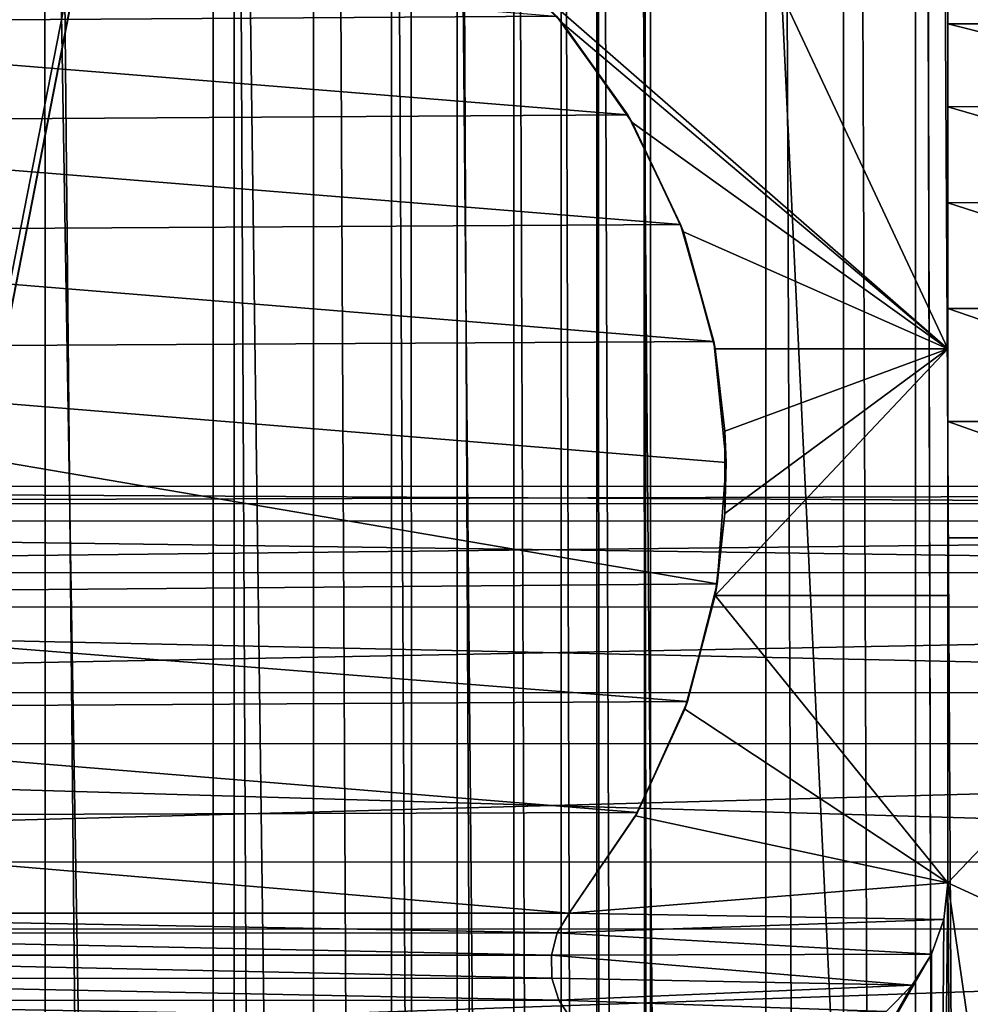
# Model space of a CAD drawing. Header units: metres. Extents: x -206 to 75, y -104 to 104.
# Tile 357 of 656: x -75 to -69, y 22 to 28. Entities that reach past the tile are written whole.
import ezdxf

# ---------------------------------------------------------------- set-up
doc = ezdxf.new("R2010")
doc.units = ezdxf.units.M
doc.layers.add('solid_01_1-CONSUMER_THERM_B_125288', color=7, linetype='CONTINUOUS')

msp = doc.modelspace()

# ---------------------------------------------------------------- linework, layer by layer
at = {"layer": 'solid_01_1-CONSUMER_THERM_B_125288'}
for points in [[(-93.358711, -67.339516), (-65.514557, 74.985474), (-65.493088, -75.014526)], [(-93.358711, -67.339516), (-93.257065, -66.795311), (-65.514557, 74.985474)], [(-93.276108, 66.204689), (-65.514557, 74.985474), (-93.257141, -66.241692)], [(-93.257065, -66.795311), (-93.257141, -66.241692), (-65.514557, 74.985474)], [(-71.214859, 44.659821, 1.5), (-65.493088, -75.014526, 1.5), (-65.514557, 74.985474, 1.5)], [(-75.133339, 63.489864, 75.400002), (-75.124222, -63.529644, 75.400002), (-73.868263, -63.257675, 75.400002)], [(-73.877342, 63.218079, 75.400002), (-75.133339, 63.489864, 75.400002), (-73.868263, -63.257675, 75.400002)], [(-73.877342, 63.218079, 75.400002), (-73.868263, -63.257675, 75.400002), (-73.256706, -63.054668, 75.400002)], [(-73.265755, 63.01516, 75.400002), (-73.877342, 63.218079, 75.400002), (-73.256706, -63.054668, 75.400002)], [(-73.265755, 63.01516, 75.400002), (-73.256706, -63.054668, 75.400002), (-72.66156, -62.808571, 75.400002)], [(-72.670578, 62.769146, 75.400002), (-73.265755, 63.01516, 75.400002), (-72.66156, -62.808571, 75.400002)], [(-72.670578, 62.769146, 75.400002), (-72.66156, -62.808571, 75.400002), (-71.532875, -62.192875, 75.400002)], [(-71.541809, 62.153614, 75.400002), (-72.670578, 62.769146, 75.400002), (-71.532875, -62.192875, 75.400002)], [(-71.541809, 62.153614, 75.400002), (-71.532875, -62.192875, 75.400002), (-70.502975, -61.422234, 75.400002)], [(-70.511795, 61.383118, 75.400002), (-71.541809, 62.153614, 75.400002), (-70.502975, -61.422234, 75.400002)], [(-70.511795, 61.383118, 75.400002), (-70.502975, -61.422234, 75.400002), (-70.031715, -60.983482, 75.400002)], [(-70.040474, 60.944435, 75.400002), (-70.511795, 61.383118, 75.400002), (-70.031715, -60.983482, 75.400002)], [(-70.040474, 60.944435, 75.400002), (-70.031715, -60.983482, 75.400002), (-69.593025, -60.512157, 75.400002)], [(-69.601723, 60.473175, 75.400002), (-70.040474, 60.944435, 75.400002), (-69.593025, -60.512157, 75.400002)], [(-69.48819, 14.230494, 75.400002), (-69.601723, 60.473175, 75.400002), (-69.593025, -60.512157, 75.400002)], [(-68.961395, 19.43969, 75.400002), (-68.831078, 59.443272, 75.400002), (-69.601723, 60.473175, 75.400002)], [(-69.356247, 16.848381, 75.400002), (-68.961395, 19.43969, 75.400002), (-69.601723, 60.473175, 75.400002)], [(-69.48819, 14.230494, 75.400002), (-69.356247, 16.848381, 75.400002), (-69.601723, 60.473175, 75.400002)], [(-71.202034, -44.689686, 1.5), (-71.214859, 44.659821, 1.5), (-71.252052, 42.704693, 1.5)], [(-71.202034, -44.689686, 1.5), (-65.493088, -75.014526, 1.5), (-71.214859, 44.659821, 1.5)], [(-71.239876, -42.734699, 1.5), (-71.252052, 42.704693, 1.5), (-71.530045, 40.770481, 1.5)], [(-71.239876, -42.734699, 1.5), (-71.202034, -44.689686, 1.5), (-71.252052, 42.704693, 1.5)], [(-71.518486, -40.800663, 1.5), (-71.530045, 40.770481, 1.5), (-71.758308, 39.819286, 1.5)], [(-71.518486, -40.800663, 1.5), (-71.239876, -42.734699, 1.5), (-71.530045, 40.770481, 1.5)], [(-71.747063, -39.849545, 1.5), (-71.758308, 39.819286, 1.5), (-72.045311, 38.883022, 1.5)], [(-71.747063, -39.849545, 1.5), (-71.518486, -40.800663, 1.5), (-71.758308, 39.819286, 1.5)], [(-72.03437, -38.913364, 1.5), (-72.045311, 38.883022, 1.5), (-72.389847, 37.966007, 1.5)], [(-72.03437, -38.913364, 1.5), (-71.747063, -39.849545, 1.5), (-72.045311, 38.883022, 1.5)], [(-72.379196, -37.99649, 1.5), (-72.389847, 37.966007, 1.5), (-72.790161, 37.072842, 1.5)], [(-72.379196, -37.99649, 1.5), (-72.03437, -38.913364, 1.5), (-72.389847, 37.966007, 1.5)], [(-72.77977, -37.1035, 1.5), (-72.790161, 37.072842, 1.5), (-73.748619, 35.375313, 1.5)], [(-72.77977, -37.1035, 1.5), (-72.379196, -37.99649, 1.5), (-72.790161, 37.072842, 1.5)], [(-74.25264, 36.080173, 72.400002), (-69.402641, 36.080521, 72.400002), (-69.401901, 25.730522, 72.400002)], [(-74.25264, 36.080173, 72.400002), (-69.401901, 25.730522, 72.400002), (-72.26899, 28.234961, 72.400002)], [(-69.402641, 36.080521, 72.400002), (-69.401901, 25.730522, 69.400002), (-69.401901, 25.730522, 72.400002)], [(-69.40226, 30.757198, 68.451164), (-69.401901, 25.730522, 69.400002), (-69.402641, 36.080521, 72.400002)], [(-73.738663, -35.406456, 1.5), (-73.748619, 35.375313, 1.5), (-74.897667, 33.821796, 1.5)], [(-73.738663, -35.406456, 1.5), (-72.77977, -37.1035, 1.5), (-73.748619, 35.375313, 1.5)], [(-75.068527, 33.965118, 1.525184), (-83.047386, 24.106514, 1.5), (-74.897667, 33.821796, 1.5)], [(-74.887978, -33.853535, 1.5), (-74.897667, 33.821796, 1.5), (-83.047386, 24.106514, 1.5)], [(-74.887978, -33.853535, 1.5), (-73.738663, -35.406456, 1.5), (-74.897667, 33.821796, 1.5)], [(-69.40226, 30.757198, 68.451164), (-69.401917, 25.975668, 63.744556), (-69.401901, 25.730522, 69.400002)], [(-69.40226, 30.757198, 68.451164), (-69.402222, 30.252335, 67.950737), (-69.401917, 25.975668, 63.744556)], [(-67.402039, 27.708853, 64.949265), (-69.402222, 30.252335, 67.950737), (-67.402222, 30.252478, 67.950737)], [(-69.402222, 30.252335, 67.950737), (-69.401962, 26.62035, 64.043259), (-69.401917, 25.975668, 63.744556)], [(-69.402222, 30.252335, 67.950737), (-69.402, 27.203844, 64.448837), (-69.401962, 26.62035, 64.043259)], [(-69.402222, 30.252335, 67.950737), (-69.402039, 27.70871, 64.949265), (-69.402, 27.203844, 64.448837)], [(-67.402039, 27.708853, 64.949265), (-69.402039, 27.70871, 64.949265), (-69.402222, 30.252335, 67.950737)], [(-78.256683, 27.712975, 67.400002), (-77.735168, 28.23457, 67.400002), (-71.783394, 27.755733, 67.400002)], [(-72.26899, 28.234961, 72.400002), (-71.747391, 27.713442, 72.400002), (-71.783394, 27.755733, 67.400002)], [(-69.401901, 25.730522, 72.400002), (-71.747391, 27.713442, 72.400002), (-72.26899, 28.234961, 72.400002)], [(-78.256683, 27.712975, 67.400002), (-71.783394, 27.755733, 67.400002), (-71.350601, 27.155184, 67.400002)], [(-71.747391, 27.713442, 72.400002), (-71.350601, 27.155184, 67.400002), (-71.783394, 27.755733, 67.400002)], [(-78.680054, 27.109255, 67.400002), (-78.256683, 27.712975, 67.400002), (-71.350601, 27.155184, 67.400002)], [(-71.747391, 27.713442, 72.400002), (-71.323944, 27.109783, 72.400002), (-71.350601, 27.155184, 67.400002)], [(-69.401901, 25.730522, 72.400002), (-71.323944, 27.109783, 72.400002), (-71.747391, 27.713442, 72.400002)], [(-67.402008, 27.205757, 64.45031), (-69.402039, 27.70871, 64.949265), (-67.402039, 27.708853, 64.949265)], [(-67.402008, 27.205757, 64.45031), (-69.402, 27.203844, 64.448837), (-69.402039, 27.70871, 64.949265)], [(-78.680054, 27.109255, 67.400002), (-71.350601, 27.155184, 67.400002), (-71.028587, 26.488647, 67.400002)], [(-71.323944, 27.109783, 72.400002), (-71.028587, 26.488647, 67.400002), (-71.350601, 27.155184, 67.400002)], [(-67.402008, 27.205757, 64.45031), (-67.401962, 26.621799, 64.044014), (-69.402, 27.203844, 64.448837)], [(-67.401962, 26.621799, 64.044014), (-69.401962, 26.62035, 64.043259), (-69.402, 27.203844, 64.448837)], [(-78.992599, 26.44175, 67.400002), (-78.680054, 27.109255, 67.400002), (-71.028587, 26.488647, 67.400002)], [(-71.323944, 27.109783, 72.400002), (-71.011299, 26.442322, 72.400002), (-71.028587, 26.488647, 67.400002)], [(-69.401901, 25.730522, 72.400002), (-71.011299, 26.442322, 72.400002), (-71.323944, 27.109783, 72.400002)], [(-67.401962, 26.621799, 64.044014), (-67.401917, 25.976402, 63.74477), (-69.401962, 26.62035, 64.043259)], [(-67.401917, 25.976402, 63.74477), (-69.401917, 25.975668, 63.744556), (-69.401962, 26.62035, 64.043259)], [(-79.185196, 25.729818, 67.400002), (-78.992599, 26.44175, 67.400002), (-70.827103, 25.776346, 67.400002)], [(-78.992599, 26.44175, 67.400002), (-71.028587, 26.488647, 67.400002), (-70.827103, 25.776346, 67.400002)], [(-71.011299, 26.442322, 72.400002), (-70.827103, 25.776346, 67.400002), (-71.028587, 26.488647, 67.400002)], [(-71.011299, 26.442322, 72.400002), (-70.818596, 25.730419, 72.400002), (-70.827103, 25.776346, 67.400002)], [(-69.401901, 25.730522, 72.400002), (-70.818596, 25.730419, 72.400002), (-71.011299, 26.442322, 72.400002)], [(-67.401917, 25.976402, 63.74477), (-67.401863, 25.288994, 63.561596), (-69.401917, 25.975668, 63.744556)], [(-69.401917, 25.975668, 63.744556), (-69.401863, 25.289015, 63.561623), (-69.401901, 25.730522, 69.400002)], [(-67.401863, 25.288994, 63.561596), (-69.401863, 25.289015, 63.561623), (-69.401917, 25.975668, 63.744556)], [(-79.185196, 25.729818, 67.400002), (-70.827103, 25.776346, 67.400002), (-70.752266, 25.03989, 67.400002)], [(-70.759254, 25.23098, 68.847679), (-70.752266, 25.03989, 67.400002), (-70.827103, 25.776346, 67.400002)], [(-70.759254, 25.23098, 68.847679), (-70.827103, 25.776346, 67.400002), (-70.818596, 25.730419, 68.823547)], [(-70.818596, 25.730419, 72.400002), (-70.818596, 25.730419, 68.823547), (-70.827103, 25.776346, 67.400002)], [(-79.185196, 25.729818, 67.400002), (-70.752266, 25.03989, 67.400002), (-70.806358, 24.301617, 67.400002)], [(-79.185089, 24.229818, 67.400002), (-79.185196, 25.729818, 67.400002), (-70.806358, 24.301617, 67.400002)], [(-69.401901, 25.730522, 69.400002), (-70.759254, 25.23098, 68.847679), (-70.818596, 25.730419, 68.823547)], [(-70.818596, 25.730419, 72.400002), (-69.401901, 25.730522, 69.400002), (-70.818596, 25.730419, 68.823547)], [(-69.401901, 25.730522, 72.400002), (-69.401901, 25.730522, 69.400002), (-70.818596, 25.730419, 72.400002)], [(-69.401901, 25.730522, 69.400002), (-70.818489, 24.230419, 68.823547), (-70.759216, 24.729868, 68.847679)], [(-69.401901, 25.730522, 69.400002), (-69.401794, 24.230522, 69.400002), (-70.818489, 24.230419, 68.823547)], [(-69.401901, 25.730522, 69.400002), (-70.759216, 24.729868, 68.847679), (-70.759254, 25.23098, 68.847679)], [(-69.401901, 25.730522, 69.400002), (-69.401817, 24.580837, 63.5), (-69.401794, 24.230522, 69.400002)], [(-69.401863, 25.289015, 63.561623), (-69.401817, 24.580837, 63.5), (-69.401901, 25.730522, 69.400002)], [(-69.401863, 25.289015, 63.561623), (-67.401817, 24.58098, 63.5), (-69.401817, 24.580837, 63.5)], [(-67.401863, 25.288994, 63.561596), (-67.401817, 24.58098, 63.5), (-69.401863, 25.289015, 63.561623)], [(-70.759216, 24.729868, 68.847679), (-70.752266, 25.03989, 67.400002), (-70.759254, 25.23098, 68.847679)], [(-70.759216, 24.729868, 68.847679), (-70.806358, 24.301617, 67.400002), (-70.752266, 25.03989, 67.400002)], [(-84.501244, 24.78816, 26.837168), (-46.501247, 24.895519, 24.032631), (-84.501244, 24.893694, 24.032633)], [(-84.501244, 24.893694, 24.032633), (-46.501247, 24.895519, 24.032631), (-46.501236, 24.684793, 21.234032)], [(-84.501244, 24.78816, 26.837168), (-46.50124, 24.789986, 26.837166), (-46.501247, 24.895519, 24.032631)], [(-84.501244, 24.893694, 24.032633), (-46.501236, 24.684793, 21.234032), (-84.501236, 24.682968, 21.234032)], [(-84.501221, 24.367701, 29.611982), (-46.50124, 24.789986, 26.837166), (-84.501244, 24.78816, 26.837168)], [(-84.501221, 24.367701, 29.611982), (-46.501221, 24.369526, 29.61198), (-46.50124, 24.789986, 26.837166)], [(-70.818489, 24.230419, 68.823547), (-70.806358, 24.301617, 67.400002), (-70.759216, 24.729868, 68.847679)], [(-84.501236, 24.682968, 21.234032), (-46.501236, 24.684793, 21.234032), (-46.501209, 24.160477, 18.476925)], [(-84.501236, 24.682968, 21.234032), (-46.501209, 24.160477, 18.476925), (-84.501213, 24.158651, 18.476925)], [(-69.401665, 22.480522, 63.5), (-69.401817, 24.580837, 63.5), (-67.401817, 24.58098, 63.5)], [(-69.401794, 24.230522, 69.400002), (-69.401817, 24.580837, 63.5), (-69.401665, 22.480522, 63.5)], [(-69.401665, 22.480522, 63.5), (-67.401817, 24.58098, 63.5), (-68.307617, 21.978096, 63.5)], [(-84.501183, 23.63763, 32.321911), (-46.501221, 24.369526, 29.61198), (-84.501221, 24.367701, 29.611982)], [(-84.501183, 23.63763, 32.321911), (-46.501186, 23.639458, 32.321907), (-46.501221, 24.369526, 29.61198)], [(-79.185089, 24.229818, 67.400002), (-70.806358, 24.301617, 67.400002), (-70.987724, 23.583931, 67.400002)], [(-70.818489, 24.230419, 68.823547), (-70.987724, 23.583931, 67.400002), (-70.806358, 24.301617, 67.400002)], [(-78.999687, 23.537981, 67.400002), (-79.185089, 24.229818, 67.400002), (-70.987724, 23.583931, 67.400002)], [(-71.003799, 23.538555, 72.400002), (-70.987724, 23.583931, 67.400002), (-70.818489, 24.230419, 68.823547)], [(-70.818489, 24.230419, 72.400002), (-71.003799, 23.538555, 72.400002), (-70.818489, 24.230419, 68.823547)], [(-69.401665, 22.480522, 72.400002), (-71.003799, 23.538555, 72.400002), (-70.818489, 24.230419, 72.400002)], [(-69.401794, 24.230522, 72.400002), (-70.818489, 24.230419, 68.823547), (-69.401794, 24.230522, 69.400002)], [(-69.401794, 24.230522, 72.400002), (-70.818489, 24.230419, 72.400002), (-70.818489, 24.230419, 68.823547)], [(-69.401794, 24.230522, 72.400002), (-69.401665, 22.480522, 72.400002), (-70.818489, 24.230419, 72.400002)], [(-69.401794, 24.230522, 72.400002), (-69.401794, 24.230522, 69.400002), (-69.401665, 22.480522, 63.5)], [(-69.401794, 24.230522, 72.400002), (-69.401665, 22.480522, 63.5), (-69.401665, 22.480522, 72.400002)], [(-84.501213, 24.158651, 18.476925), (-46.501209, 24.160477, 18.476925), (-46.501171, 23.329235, 15.796374)], [(-84.501213, 24.158651, 18.476925), (-46.501171, 23.329235, 15.796374), (-84.501167, 23.32741, 15.796374)], [(-83.040482, -24.140587, 1.5), (-74.887978, -33.853535, 1.5), (-83.047386, 24.106514, 1.5)], [(-84.501137, 22.607143, 34.932682), (-46.501186, 23.639458, 32.321907), (-84.501183, 23.63763, 32.321911)], [(-84.501137, 22.607143, 34.932682), (-46.501137, 22.608971, 34.932678), (-46.501186, 23.639458, 32.321907)], [(-78.999687, 23.537981, 67.400002), (-70.987724, 23.583931, 67.400002), (-71.290863, 22.908613, 67.400002)], [(-71.003799, 23.538555, 72.400002), (-71.290863, 22.908613, 67.400002), (-70.987724, 23.583931, 67.400002)], [(-78.700737, 22.887104, 67.400002), (-78.999687, 23.537981, 67.400002), (-71.290863, 22.908613, 67.400002)], [(-71.003799, 23.538555, 72.400002), (-71.30265, 22.887634, 72.400002), (-71.290863, 22.908613, 67.400002)], [(-69.401665, 22.480522, 72.400002), (-71.30265, 22.887634, 72.400002), (-71.003799, 23.538555, 72.400002)], [(-84.501167, 23.32741, 15.796374), (-46.501171, 23.329235, 15.796374), (-46.501118, 22.201523, 13.226192)], [(-84.501167, 23.32741, 15.796374), (-46.501118, 22.201523, 13.226192), (-84.501114, 22.199697, 13.226192)], [(-78.700737, 22.887104, 67.400002), (-71.290863, 22.908613, 67.400002), (-71.706581, 22.296144, 67.400002)], [(-71.706581, 22.296144, 72.400002), (-71.706581, 22.296144, 67.400002), (-71.290863, 22.908613, 67.400002)], [(-71.30265, 22.887634, 72.400002), (-71.706581, 22.296144, 72.400002), (-71.290863, 22.908613, 67.400002)], [(-78.296722, 22.295671, 67.400002), (-78.700737, 22.887104, 67.400002), (-71.706581, 22.296144, 67.400002)], [(-69.401665, 22.480522, 72.400002), (-71.706581, 22.296144, 72.400002), (-71.30265, 22.887634, 72.400002)], [(-84.501076, 21.289503, 37.41069), (-46.501137, 22.608971, 34.932678), (-84.501137, 22.607143, 34.932682)], [(-84.501076, 21.289503, 37.41069), (-46.501072, 21.29133, 37.41069), (-46.501137, 22.608971, 34.932678)], [(-69.401665, 22.480522, 72.400002), (-69.426758, 22.257854, 72.400002), (-71.706581, 22.296144, 72.400002)], [(-69.401665, 22.480522, 63.5), (-69.356247, 16.848417, 63.5), (-69.48819, 14.230536, 63.5)], [(-69.426758, 22.257854, 63.5), (-69.401665, 22.480522, 63.5), (-69.48819, 14.230536, 63.5)], [(-69.401665, 22.480522, 72.400002), (-69.401665, 22.480522, 63.5), (-69.426758, 22.257854, 63.5)], [(-69.401665, 22.480522, 72.400002), (-69.426758, 22.257854, 63.5), (-69.426758, 22.257854, 72.400002)], [(-69.401665, 22.480522, 63.5), (-68.961388, 19.439716, 63.5), (-69.356247, 16.848417, 63.5)], [(-69.401665, 22.480522, 63.5), (-68.307617, 21.978096, 63.5), (-68.961388, 19.439716, 63.5)], [(-78.296722, 22.295671, 67.400002), (-71.706581, 22.296144, 67.400002), (-71.779137, 22.175779, 67.400002)], [(-78.224144, 22.175316, 67.400002), (-78.296722, 22.295671, 67.400002), (-71.779137, 22.175779, 67.400002)], [(-71.779137, 22.175779, 72.400002), (-71.779137, 22.175779, 67.400002), (-71.706581, 22.296144, 67.400002)], [(-71.779137, 22.175779, 72.400002), (-71.706581, 22.296144, 67.400002), (-71.706581, 22.296144, 72.400002)], [(-71.779137, 22.175779, 72.400002), (-71.706581, 22.296144, 72.400002), (-69.426758, 22.257854, 72.400002)], [(-71.779137, 22.175779, 72.400002), (-69.426758, 22.257854, 72.400002), (-69.500679, 22.046625, 72.400002)], [(-69.500679, 22.046623, 63.5), (-69.426758, 22.257854, 63.5), (-69.48819, 14.230536, 63.5)], [(-69.426758, 22.257854, 72.400002), (-69.426758, 22.257854, 63.5), (-69.500679, 22.046623, 63.5)], [(-69.426758, 22.257854, 72.400002), (-69.500679, 22.046623, 63.5), (-69.500679, 22.046625, 72.400002)], [(-84.501114, 22.199697, 13.226192), (-46.501118, 22.201523, 13.226192), (-84.500908, 17.830708, 15.444732)], [(-84.500908, 17.830708, 15.444732), (-46.501118, 22.201523, 13.226192), (-46.500908, 17.832533, 15.444732)], [(-78.224144, 22.175316, 67.400002), (-71.779137, 22.175779, 67.400002), (-71.815308, 22.040194, 67.400002)], [(-78.187958, 22.039736, 67.400002), (-78.224144, 22.175316, 67.400002), (-71.815308, 22.040194, 67.400002)], [(-71.815308, 22.040194, 72.400002), (-71.815308, 22.040194, 67.400002), (-71.779137, 22.175779, 67.400002)], [(-71.815308, 22.040194, 72.400002), (-71.779137, 22.175779, 67.400002), (-71.779137, 22.175779, 72.400002)], [(-71.815308, 22.040194, 72.400002), (-71.779137, 22.175779, 72.400002), (-69.500679, 22.046625, 72.400002)], [(-69.500679, 22.046623, 63.5), (-69.48819, 14.230536, 63.5), (-83.899834, -3.02052, 63.5)], [(-69.619766, 21.857037, 63.5), (-69.500679, 22.046623, 63.5), (-83.899834, -3.02052, 63.5)], [(-78.190872, 21.899435, 67.400002), (-78.187958, 22.039736, 67.400002), (-71.812378, 21.899893, 67.400002)], [(-78.187958, 22.039736, 67.400002), (-71.815308, 22.040194, 67.400002), (-71.812378, 21.899893, 67.400002)], [(-71.815308, 22.040194, 72.400002), (-69.500679, 22.046625, 72.400002), (-69.619766, 21.857037, 72.400002)], [(-71.812378, 21.899895, 72.400002), (-71.812378, 21.899893, 67.400002), (-71.815308, 22.040194, 67.400002)], [(-71.812378, 21.899895, 72.400002), (-71.815308, 22.040194, 67.400002), (-71.815308, 22.040194, 72.400002)], [(-71.812378, 21.899895, 72.400002), (-71.815308, 22.040194, 72.400002), (-69.619766, 21.857037, 72.400002)], [(-69.500679, 22.046625, 72.400002), (-69.500679, 22.046623, 63.5), (-69.619766, 21.857037, 63.5)], [(-69.500679, 22.046625, 72.400002), (-69.619766, 21.857037, 63.5), (-69.619766, 21.857037, 72.400002)], [(-78.232735, 21.765289, 67.400002), (-78.190872, 21.899435, 67.400002), (-71.770493, 21.765753, 67.400002)], [(-78.190872, 21.899435, 67.400002), (-71.812378, 21.899893, 67.400002), (-71.770493, 21.765753, 67.400002)], [(-71.770493, 21.765753, 72.400002), (-71.812378, 21.899893, 67.400002), (-71.812378, 21.899895, 72.400002)], [(-71.770493, 21.765753, 72.400002), (-71.812378, 21.899895, 72.400002), (-69.619766, 21.857037, 72.400002)], [(-71.770493, 21.765753, 72.400002), (-71.770493, 21.765753, 67.400002), (-71.812378, 21.899893, 67.400002)], [(-69.778137, 21.698643, 63.5), (-69.619766, 21.857037, 63.5), (-83.899834, -3.02052, 63.5)], [(-71.770493, 21.765753, 72.400002), (-69.619766, 21.857037, 72.400002), (-69.778137, 21.698643, 72.400002)], [(-69.619766, 21.857037, 72.400002), (-69.619766, 21.857037, 63.5), (-69.778137, 21.698643, 63.5)], [(-69.619766, 21.857037, 72.400002), (-69.778137, 21.698643, 63.5), (-69.778137, 21.698643, 72.400002)], [(-78.31028, 21.64809, 67.400002), (-78.232735, 21.765289, 67.400002), (-71.692924, 21.648565, 67.400002)], [(-78.232735, 21.765289, 67.400002), (-71.770493, 21.765753, 67.400002), (-71.692924, 21.648565, 67.400002)], [(-71.692924, 21.648565, 72.400002), (-71.692924, 21.648565, 67.400002), (-71.770493, 21.765753, 67.400002)], [(-71.692924, 21.648565, 72.400002), (-71.770493, 21.765753, 67.400002), (-71.770493, 21.765753, 72.400002)], [(-71.692924, 21.648565, 72.400002), (-71.770493, 21.765753, 72.400002), (-69.778137, 21.698643, 72.400002)]]:
    msp.add_3dface(points, dxfattribs=at)

doc.saveas('drawing.dxf')
